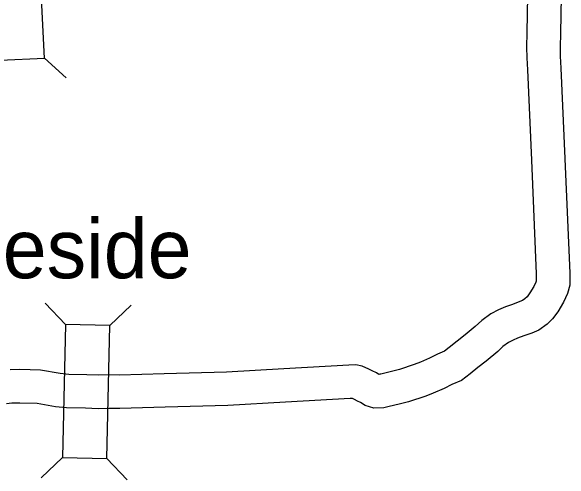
# Model space of a CAD drawing. Extents: x -939622 to -934222, y 1383701 to 1385301.
# Drawn here: x -936148.27 to -936133.29, y 1384680.21 to 1384692.78 of the extents above; entities that cross this region are included whole.
import ezdxf

# ---------------------------------------------------------------- set-up
doc = ezdxf.new("R2010")
doc.units = 0
for name, color, linetype in [('10', 7, 'Continuous'), ('20', 7, 'Continuous'), ('24', 7, 'Continuous')]:
    doc.layers.add(name, color=color, linetype=linetype)

msp = doc.modelspace()

# ---------------------------------------------------------------- linework, layer by layer
at = {"layer": '10'}
for points in [[(-936134.398, 1384694.673), (-936134.443, 1384692.208), (-936134.452, 1384691.809), (-936134.443, 1384691.53), (-936134.425, 1384691.202), (-936134.319, 1384688.782)], [(-936133.498, 1384694.643), (-936133.543, 1384692.19), (-936133.551, 1384691.813), (-936133.544, 1384691.568), (-936133.526, 1384691.247), (-936133.42, 1384688.822)], [(-936133.42, 1384688.821), (-936133.292, 1384685.746), (-936133.292, 1384685.602), (-936133.289, 1384685.425), (-936133.35, 1384685.203), (-936133.457, 1384684.969), (-936133.614, 1384684.714), (-936133.753, 1384684.529), (-936133.9, 1384684.38), (-936134.117, 1384684.217), (-936134.312, 1384684.143), (-936134.521, 1384684.065), (-936134.688, 1384684.008), (-936134.81, 1384683.956), (-936134.932, 1384683.89), (-936135.081, 1384683.785), (-936135.223, 1384683.652), (-936135.53, 1384683.391), (-936135.756, 1384683.218), (-936135.965, 1384683.05), (-936136.194, 1384682.871), (-936136.456, 1384682.763), (-936136.662, 1384682.656), (-936136.949, 1384682.531), (-936137.153, 1384682.45), (-936137.613, 1384682.297), (-936137.825, 1384682.247), (-936138.165, 1384682.163), (-936138.274, 1384682.142), (-936138.541, 1384682.126), (-936138.776, 1384682.205), (-936138.903, 1384682.284), (-936138.978, 1384682.319), (-936139.066, 1384682.362), (-936139.119, 1384682.386), (-936139.177, 1384682.385), (-936140.908, 1384682.29), (-936142.455, 1384682.2), (-936144.142, 1384682.153), (-936145.355, 1384682.118), (-936145.649, 1384682.119), (-936145.935, 1384682.11), (-936146.271, 1384682.126), (-936146.784, 1384682.138), (-936147.075, 1384682.169), (-936147.57, 1384682.253), (-936148.036, 1384682.263), (-936148.249, 1384682.259), (-936148.389, 1384682.249)], [(-936134.319, 1384688.783), (-936134.192, 1384685.728), (-936134.192, 1384685.595), (-936134.191, 1384685.537), (-936134.198, 1384685.511), (-936134.252, 1384685.394), (-936134.358, 1384685.222), (-936134.435, 1384685.119), (-936134.495, 1384685.06), (-936134.556, 1384685.013), (-936134.629, 1384684.986), (-936134.826, 1384684.912), (-936135.011, 1384684.848), (-936135.199, 1384684.768), (-936135.404, 1384684.658), (-936135.651, 1384684.485), (-936135.823, 1384684.323), (-936136.095, 1384684.092), (-936136.312, 1384683.926), (-936136.524, 1384683.755), (-936136.65, 1384683.656), (-936136.835, 1384683.581), (-936137.051, 1384683.469), (-936137.294, 1384683.362), (-936137.46, 1384683.297), (-936137.859, 1384683.163), (-936138.036, 1384683.122), (-936138.359, 1384683.042), (-936138.387, 1384683.037), (-936138.408, 1384683.036), (-936138.47, 1384683.074), (-936138.589, 1384683.131), (-936138.682, 1384683.176), (-936138.861, 1384683.259), (-936139.023, 1384683.288), (-936139.21, 1384683.285), (-936140.959, 1384683.188), (-936142.494, 1384683.099), (-936144.167, 1384683.053), (-936145.367, 1384683.018), (-936145.661, 1384683.019), (-936145.927, 1384683.011), (-936146.24, 1384683.025), (-936146.724, 1384683.036), (-936146.951, 1384683.061), (-936147.485, 1384683.151), (-936148.034, 1384683.163), (-936148.29, 1384683.159)]]:
    msp.add_lwpolyline(points, dxfattribs=at)
at = {"layer": '20'}
for p, q in [((-936147.376, 1384691.521), (-936146.789, 1384690.989)), ((-936146.808, 1384684.371), (-936147.355, 1384684.944)), ((-936145.62, 1384684.343), (-936145.047, 1384684.89)), ((-936146.891, 1384680.808), (-936147.464, 1384680.261)), ((-936145.703, 1384680.78), (-936145.157, 1384680.207))]:
    msp.add_line(p, q, dxfattribs=at)
for points in [[(-936148.739, 1384695.021), (-936148.563, 1384691.462), (-936147.376, 1384691.521), (-936147.553, 1384695.08)], [(-936146.808, 1384684.371), (-936146.891, 1384680.808), (-936145.703, 1384680.78), (-936145.62, 1384684.343)]]:
    msp.add_lwpolyline(points, close=True, dxfattribs=at)

# ---------------------------------------------------------------- texts
at = {"layer": '24'}
msp.add_text('Ingleside', height=1.584, dxfattribs=at).set_placement((-936151.908, 1384685.614))

doc.saveas('drawing.dxf')
